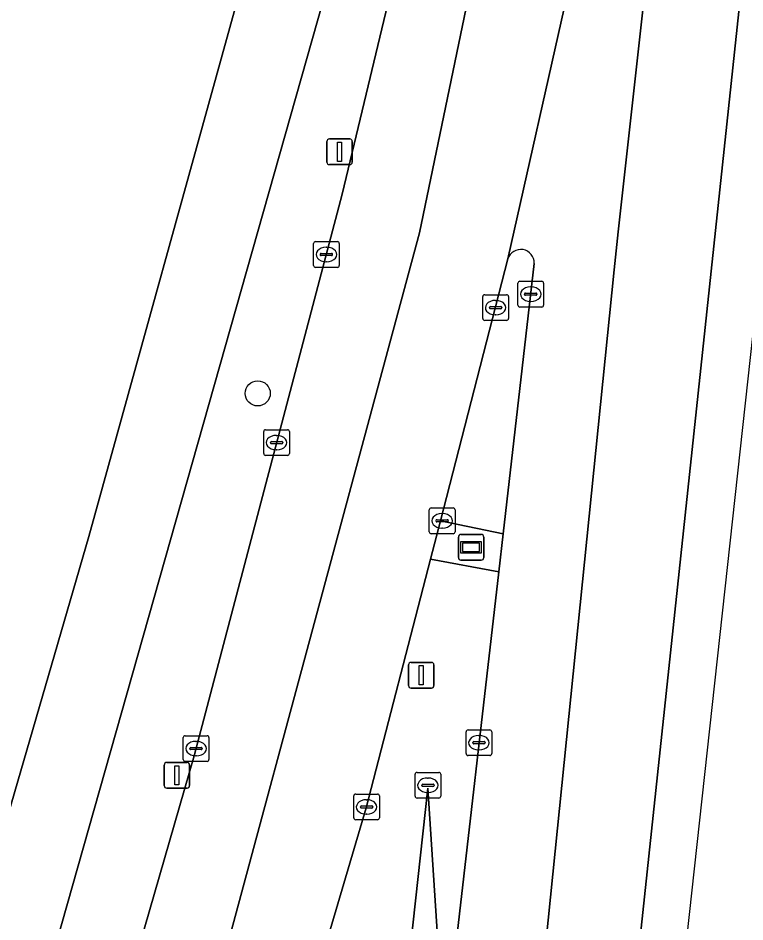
# Model space of a CAD drawing. Extents: x 161354 to 162026, y 386504 to 387460.
# Drawn here: x 161919.24 to 161947.52, y 386702.64 to 386737.81 of the extents above; entities that cross this region are included whole.
import ezdxf

# ---------------------------------------------------------------- set-up
doc = ezdxf.new("R2010")
doc.units = 0
for name, color, linetype in [('IMGEO_Berm_groen', 7, 'Continuous'), ('IMGEO_Boom', 7, 'Continuous'), ('IMGEO_Fietspad_gesloten', 7, 'Continuous'), ('IMGEO_Informatiebord', 7, 'Continuous'), ('IMGEO_Kolk', 7, 'Continuous'), ('IMGEO_Lichtmast', 7, 'Continuous'), ('IMGEO_Loofbos', 7, 'Continuous'), ('IMGEO_Rijbaan_regionaal_gesloten', 7, 'Continuous'), ('IMGEO_Rioolput', 7, 'Continuous'), ('IMGEO_Terreindeel_open', 7, 'Continuous'), ('IMGEO_Verkeersbordpaal', 7, 'Continuous'), ('IMGEO_Verkeerseiland_groen', 7, 'Continuous')]:
    doc.layers.add(name, color=color, linetype=linetype)

msp = doc.modelspace()

# ---------------------------------------------------------------- linework, layer by layer
at = {"layer": 'IMGEO_Berm_groen'}
for points in [[(161967.257, 387050.915), (161961.639, 387000), (161960.38, 386987.709), (161938.796, 386796.287), (161936.822, 386778.776), (161933.448, 386750), (161933.024, 386747.211), (161931.111, 386738.486), (161920.088, 386699.556), (161913.466, 386677.408), (161909.577, 386666.417)], [(161931.854, 386730.957), (161936.419, 386750), (161939.69, 386764.511), (161941.551, 386773.496), (161945.484, 386795.546), (161945.681, 386796.648), (161949.337, 386819.995), (161954.584, 386865.29), (161962.329, 386935.471), (161969.651, 387000), (161975.237, 387050.12)], [(161910.944, 386660.228), (161911.3, 386661.238), (161915.36, 386673.37), (161919.763, 386687.282), (161923.199, 386699.074), (161926.092, 386709.109), (161931.854, 386730.957)], [(161934.511, 386701.688), (161935.18, 386707.852), (161935.602, 386701.48), (161931.177, 386682.181), (161926.052, 386665.823), (161928.732, 386665.815), (161932.494, 386665.803), (161936.118, 386700.366), (161937.946, 386716.259), (161935.283, 386716.755), (161932.789, 386707.078), (161930.115, 386698.021), (161925.994, 386683.412), (161910.651, 386636.523), (161903.327, 386613.063)], [(161923.643, 386665.83), (161926.052, 386665.823), (161931.177, 386682.181), (161935.602, 386701.48), (161935.18, 386707.852), (161934.511, 386701.688), (161928.819, 386682.727), (161921.08, 386659.304), (161913.742, 386636.257), (161906.341, 386612.212)]]:
    msp.add_lwpolyline(points, dxfattribs=at)
at = {"layer": 'IMGEO_Boom'}
msp.add_circle((161928.563, 386723.207), 0.489, dxfattribs=at)
at = {"layer": 'IMGEO_Fietspad_gesloten'}
for points in [[(161958.492, 387000), (161935.661, 386796.635), (161932.945, 386772.439), (161930.197, 386750), (161930.041, 386748.73), (161927.704, 386738.292), (161921.99, 386717.644), (161913.777, 386689.388), (161908.62, 386672.885), (161903.78, 386658.264), (161898.226, 386641.486)], [(161893.216, 386615.601), (161906.984, 386659.234), (161909.577, 386666.417), (161913.466, 386677.408), (161920.088, 386699.556), (161931.111, 386738.486), (161933.024, 386747.211), (161933.448, 386750), (161936.822, 386778.776), (161938.796, 386796.287), (161960.38, 386987.709)]]:
    msp.add_lwpolyline(points, dxfattribs=at)
at = {"layer": 'IMGEO_Informatiebord'}
for p, q in [((161936.371, 386716.818), (161936.371, 386717.618)), ((161936.371, 386717.618), (161936.371, 386716.818)), ((161936.471, 386717.718), (161937.261, 386717.718)), ((161937.261, 386717.718), (161936.471, 386717.718)), ((161937.361, 386717.618), (161937.361, 386716.818)), ((161937.361, 386716.818), (161937.361, 386717.618)), ((161937.261, 386716.718), (161936.471, 386716.718)), ((161936.471, 386716.718), (161937.261, 386716.718))]:
    msp.add_line(p, q, dxfattribs=at)
for points in [[(161936.472, 386717.45), (161937.26, 386717.45), (161937.26, 386716.986), (161936.472, 386716.986), (161936.472, 386717.45)], [(161936.537, 386717.385), (161936.537, 386717.051), (161937.195, 386717.051), (161937.195, 386717.385), (161936.537, 386717.385)]]:
    msp.add_lwpolyline(points, dxfattribs=at)
for centre, start, end in [((161936.471, 386717.618), 90, 180), ((161936.471, 386717.618), 90, 180), ((161937.261, 386717.618), 0, 90), ((161937.261, 386717.618), 360, 90), ((161936.471, 386716.818), 180, 270), ((161936.471, 386716.818), 180, 270), ((161937.261, 386716.818), 270, 0), ((161937.261, 386716.818), 270, 0)]:
    msp.add_arc(centre, 0.1, start, end, dxfattribs=at)
at = {"layer": 'IMGEO_Kolk'}
for p, q in [((161930.734, 386728.185), (161930.734, 386729.037)), ((161930.809, 386729.111), (161931.661, 386729.111)), ((161931.735, 386729.037), (161931.735, 386728.185)), ((161931.036, 386728.654), (161931.434, 386728.654)), ((161931.222, 386728.891), (161931.247, 386728.891)), ((161930.993, 386728.605), (161930.993, 386728.617)), ((161931.431, 386728.568), (161931.033, 386728.568)), ((161931.245, 386728.331), (161931.22, 386728.331)), ((161931.477, 386728.617), (161931.477, 386728.605)), ((161931.661, 386728.111), (161930.809, 386728.111)), ((161938.687, 386726.641), (161938.687, 386727.493)), ((161938.762, 386727.567), (161939.614, 386727.567)), ((161939.175, 386727.347), (161939.2, 386727.347)), ((161939.688, 386727.493), (161939.688, 386726.641)), ((161937.321, 386726.119), (161937.321, 386726.971)), ((161937.396, 386727.045), (161938.248, 386727.045)), ((161938.322, 386726.971), (161938.322, 386726.119)), ((161938.946, 386727.061), (161938.946, 386727.073)), ((161939.384, 386727.024), (161938.986, 386727.024)), ((161938.989, 386727.11), (161939.387, 386727.11)), ((161939.43, 386727.073), (161939.43, 386727.061)), ((161937.58, 386726.539), (161937.58, 386726.551)), ((161937.623, 386726.588), (161938.021, 386726.588)), ((161937.809, 386726.825), (161937.834, 386726.825)), ((161938.064, 386726.551), (161938.064, 386726.539)), ((161939.614, 386726.567), (161938.762, 386726.567)), ((161939.198, 386726.787), (161939.173, 386726.787)), ((161938.018, 386726.502), (161937.62, 386726.502)), ((161937.832, 386726.265), (161937.807, 386726.265)), ((161938.248, 386726.045), (161937.396, 386726.045)), ((161928.796, 386720.866), (161928.796, 386721.718)), ((161928.871, 386721.792), (161929.723, 386721.792)), ((161929.797, 386721.718), (161929.797, 386720.866)), ((161929.055, 386721.286), (161929.055, 386721.298)), ((161929.098, 386721.335), (161929.496, 386721.335)), ((161929.284, 386721.572), (161929.309, 386721.572)), ((161929.539, 386721.298), (161929.539, 386721.286)), ((161929.493, 386721.249), (161929.095, 386721.249)), ((161929.307, 386721.012), (161929.282, 386721.012)), ((161929.723, 386720.792), (161928.871, 386720.792)), ((161935.24, 386717.822), (161935.24, 386718.674)), ((161935.315, 386718.748), (161936.167, 386718.748)), ((161935.728, 386718.528), (161935.753, 386718.528)), ((161936.241, 386718.674), (161936.241, 386717.822)), ((161935.499, 386718.242), (161935.499, 386718.254)), ((161935.937, 386718.205), (161935.539, 386718.205)), ((161935.542, 386718.291), (161935.94, 386718.291)), ((161935.983, 386718.254), (161935.983, 386718.242)), ((161935.751, 386717.968), (161935.726, 386717.968)), ((161936.167, 386717.748), (161935.315, 386717.748)), ((161936.672, 386709.189), (161936.672, 386710.041)), ((161936.747, 386710.115), (161937.599, 386710.115)), ((161937.673, 386710.041), (161937.673, 386709.189)), ((161925.663, 386708.961), (161925.663, 386709.813)), ((161925.738, 386709.887), (161926.59, 386709.887)), ((161926.151, 386709.667), (161926.176, 386709.667)), ((161926.664, 386709.813), (161926.664, 386708.961)), ((161937.16, 386709.895), (161937.185, 386709.895)), ((161925.922, 386709.381), (161925.922, 386709.393)), ((161926.36, 386709.344), (161925.962, 386709.344)), ((161925.965, 386709.43), (161926.363, 386709.43)), ((161926.406, 386709.393), (161926.406, 386709.381)), ((161936.931, 386709.609), (161936.931, 386709.621)), ((161937.369, 386709.572), (161936.971, 386709.572)), ((161936.974, 386709.658), (161937.372, 386709.658)), ((161937.183, 386709.335), (161937.158, 386709.335)), ((161937.415, 386709.621), (161937.415, 386709.609)), ((161926.174, 386709.107), (161926.149, 386709.107)), ((161937.599, 386709.115), (161936.747, 386709.115)), ((161926.59, 386708.887), (161925.738, 386708.887)), ((161932.375, 386707.616), (161933.227, 386707.616)), ((161932.3, 386706.69), (161932.3, 386707.542)), ((161932.788, 386707.396), (161932.813, 386707.396)), ((161933.301, 386707.542), (161933.301, 386706.69)), ((161932.559, 386707.11), (161932.559, 386707.122)), ((161932.997, 386707.073), (161932.599, 386707.073)), ((161932.602, 386707.159), (161933, 386707.159)), ((161933.043, 386707.122), (161933.043, 386707.11)), ((161933.227, 386706.616), (161932.375, 386706.616)), ((161932.811, 386706.836), (161932.786, 386706.836))]:
    msp.add_line(p, q, dxfattribs=at)
for points in [[(161930.734, 386728.185), (161930.734, 386729.037)], [(161930.809, 386729.111), (161931.661, 386729.111)], [(161931.735, 386729.037), (161931.735, 386728.185)], [(161931.661, 386728.111), (161930.809, 386728.111)], [(161938.687, 386726.641), (161938.687, 386727.493)], [(161938.762, 386727.567), (161939.614, 386727.567)], [(161939.688, 386727.493), (161939.688, 386726.641)], [(161937.321, 386726.119), (161937.321, 386726.971)], [(161937.396, 386727.045), (161938.248, 386727.045)], [(161938.322, 386726.971), (161938.322, 386726.119)], [(161939.614, 386726.567), (161938.762, 386726.567)], [(161938.248, 386726.045), (161937.396, 386726.045)], [(161928.796, 386720.866), (161928.796, 386721.718)], [(161928.871, 386721.792), (161929.723, 386721.792)], [(161929.797, 386721.718), (161929.797, 386720.866)], [(161929.723, 386720.792), (161928.871, 386720.792)], [(161935.24, 386717.822), (161935.24, 386718.674)], [(161935.315, 386718.748), (161936.167, 386718.748)], [(161936.241, 386718.674), (161936.241, 386717.822)], [(161936.167, 386717.748), (161935.315, 386717.748)], [(161936.672, 386709.189), (161936.672, 386710.041)], [(161936.747, 386710.115), (161937.599, 386710.115)], [(161937.673, 386710.041), (161937.673, 386709.189)], [(161925.663, 386708.961), (161925.663, 386709.813)], [(161925.738, 386709.887), (161926.59, 386709.887)], [(161926.664, 386709.813), (161926.664, 386708.961)], [(161937.599, 386709.115), (161936.747, 386709.115)], [(161926.59, 386708.887), (161925.738, 386708.887)], [(161932.375, 386707.616), (161933.227, 386707.616)], [(161932.3, 386706.69), (161932.3, 386707.542)], [(161933.301, 386707.542), (161933.301, 386706.69)], [(161933.227, 386706.616), (161932.375, 386706.616)]]:
    msp.add_lwpolyline(points, dxfattribs=at)
for centre, radius, start, end in [((161930.811, 386729.035), 0.0765, 91.552, 178.448), ((161930.811, 386729.035), 0.0765, 91.552, 178.448), ((161931.659, 386729.035), 0.0765, 1.552, 88.448), ((161931.659, 386729.035), 0.0765, 1.552, 88.448), ((161931.033, 386728.614), 0.0403, 85.8775, 175.7526), ((161931.438, 386728.616), 0.0386, 1.7309, 96.639), ((161931.03, 386728.604), 0.0366, 178.938, 274.7102), ((161931.434, 386728.611), 0.043, 264.8664, 352.4533), ((161930.811, 386728.187), 0.0765, 181.552, 268.448), ((161930.811, 386728.187), 0.0765, 181.552, 268.448), ((161931.659, 386728.187), 0.0765, 271.552, 358.448), ((161931.659, 386728.187), 0.0765, 271.552, 358.448), ((161938.764, 386727.491), 0.0765, 91.552, 178.448), ((161938.764, 386727.491), 0.0765, 91.552, 178.448), ((161939.612, 386727.491), 0.0765, 1.552, 88.448), ((161939.612, 386727.491), 0.0765, 1.552, 88.448), ((161937.398, 386726.969), 0.0765, 91.552, 178.448), ((161937.398, 386726.969), 0.0765, 91.552, 178.448), ((161938.246, 386726.969), 0.0765, 1.552, 88.448), ((161938.246, 386726.969), 0.0765, 1.552, 88.448), ((161938.986, 386727.07), 0.0403, 85.8775, 175.7526), ((161938.983, 386727.06), 0.0366, 178.938, 274.7102), ((161939.387, 386727.067), 0.043, 264.8664, 352.4533), ((161939.391, 386727.072), 0.0386, 1.7309, 96.639), ((161937.62, 386726.548), 0.0403, 85.8775, 175.7526), ((161938.025, 386726.55), 0.0386, 1.7309, 96.639), ((161938.764, 386726.643), 0.0765, 181.552, 268.448), ((161938.764, 386726.643), 0.0765, 181.552, 268.448), ((161939.612, 386726.643), 0.0765, 271.552, 358.448), ((161939.612, 386726.643), 0.0765, 271.552, 358.448), ((161937.617, 386726.538), 0.0366, 178.938, 274.7102), ((161938.021, 386726.545), 0.043, 264.8664, 352.4533), ((161937.398, 386726.121), 0.0765, 181.552, 268.448), ((161937.398, 386726.121), 0.0765, 181.552, 268.448), ((161938.246, 386726.121), 0.0765, 271.552, 358.448), ((161938.246, 386726.121), 0.0765, 271.552, 358.448), ((161928.873, 386721.716), 0.0765, 91.552, 178.448), ((161928.873, 386721.716), 0.0765, 91.552, 178.448), ((161929.721, 386721.716), 0.0765, 1.552, 88.448), ((161929.721, 386721.716), 0.0765, 1.552, 88.448), ((161929.095, 386721.295), 0.0403, 85.8775, 175.7526), ((161929.092, 386721.285), 0.0366, 178.938, 274.7102), ((161929.496, 386721.292), 0.043, 264.8664, 352.4533), ((161929.5, 386721.297), 0.0386, 1.7309, 96.639), ((161928.873, 386720.868), 0.0765, 181.552, 268.448), ((161928.873, 386720.868), 0.0765, 181.552, 268.448), ((161929.721, 386720.868), 0.0765, 271.552, 358.448), ((161929.721, 386720.868), 0.0765, 271.552, 358.448), ((161935.317, 386718.672), 0.0765, 91.552, 178.448), ((161935.317, 386718.672), 0.0765, 91.552, 178.448), ((161936.165, 386718.672), 0.0765, 1.552, 88.448), ((161936.165, 386718.672), 0.0765, 1.552, 88.448), ((161935.539, 386718.251), 0.0403, 85.8775, 175.7526), ((161935.536, 386718.241), 0.0366, 178.938, 274.7102), ((161935.94, 386718.248), 0.043, 264.8664, 352.4533), ((161935.944, 386718.253), 0.0386, 1.7309, 96.639), ((161935.317, 386717.824), 0.0765, 181.552, 268.448), ((161935.317, 386717.824), 0.0765, 181.552, 268.448), ((161936.165, 386717.824), 0.0765, 271.552, 358.448), ((161936.165, 386717.824), 0.0765, 271.552, 358.448), ((161936.749, 386710.039), 0.0765, 91.552, 178.448), ((161936.749, 386710.039), 0.0765, 91.552, 178.448), ((161937.597, 386710.039), 0.0765, 1.552, 88.448), ((161937.597, 386710.039), 0.0765, 1.552, 88.448), ((161925.74, 386709.811), 0.0765, 91.552, 178.448), ((161925.74, 386709.811), 0.0765, 91.552, 178.448), ((161926.588, 386709.811), 0.0765, 1.552, 88.448), ((161926.588, 386709.811), 0.0765, 1.552, 88.448), ((161925.962, 386709.39), 0.0403, 85.8775, 175.7526), ((161925.959, 386709.38), 0.0366, 178.938, 274.7102), ((161926.363, 386709.387), 0.043, 264.8664, 352.4533), ((161926.367, 386709.392), 0.0386, 1.7309, 96.639), ((161936.971, 386709.618), 0.0403, 85.8775, 175.7526), ((161936.968, 386709.608), 0.0366, 178.938, 274.7102), ((161937.372, 386709.615), 0.043, 264.8664, 352.4533), ((161937.376, 386709.62), 0.0386, 1.7309, 96.639), ((161925.74, 386708.963), 0.0765, 181.552, 268.448), ((161925.74, 386708.963), 0.0765, 181.552, 268.448), ((161926.588, 386708.963), 0.0765, 271.552, 358.448), ((161926.588, 386708.963), 0.0765, 271.552, 358.448), ((161936.749, 386709.191), 0.0765, 181.552, 268.448), ((161936.749, 386709.191), 0.0765, 181.552, 268.448), ((161937.597, 386709.191), 0.0765, 271.552, 358.448), ((161937.597, 386709.191), 0.0765, 271.552, 358.448), ((161932.377, 386707.54), 0.0765, 91.552, 178.448), ((161932.377, 386707.54), 0.0765, 91.552, 178.448), ((161933.225, 386707.54), 0.0765, 1.552, 88.448), ((161933.225, 386707.54), 0.0765, 1.552, 88.448), ((161932.599, 386707.119), 0.0403, 85.8775, 175.7526), ((161932.596, 386707.109), 0.0366, 178.938, 274.7102), ((161933, 386707.116), 0.043, 264.8664, 352.4533), ((161933.004, 386707.121), 0.0386, 1.7309, 96.639), ((161932.377, 386706.692), 0.0765, 181.552, 268.448), ((161932.377, 386706.692), 0.0765, 181.552, 268.448), ((161933.225, 386706.692), 0.0765, 271.552, 358.448), ((161933.225, 386706.692), 0.0765, 271.552, 358.448)]:
    msp.add_arc(centre, radius, start, end, dxfattribs=at)
for centre, major_axis, ratio, start_param, end_param in [((161931.221, 386728.611), (-0.387, 0.002), 0.722429, 4.712389, 7.853982), ((161931.246, 386728.611), (-0.39, 0.002), 0.717154, 1.570796, 4.712389), ((161939.174, 386727.067), (-0.387, 0.002), 0.722429, 4.712389, 7.853982), ((161939.199, 386727.067), (-0.39, 0.002), 0.717154, 1.570796, 4.712389), ((161937.808, 386726.545), (-0.387, 0.002), 0.722429, 4.712389, 7.853982), ((161937.833, 386726.545), (-0.39, 0.002), 0.717154, 1.570796, 4.712389), ((161929.283, 386721.292), (-0.387, 0.002), 0.722429, 4.712389, 7.853982), ((161929.308, 386721.292), (-0.39, 0.002), 0.717154, 1.570796, 4.712389), ((161935.727, 386718.248), (-0.387, 0.002), 0.722429, 4.712389, 7.853982), ((161935.752, 386718.248), (-0.39, 0.002), 0.717154, 1.570796, 4.712389), ((161926.15, 386709.387), (-0.387, 0.002), 0.722429, 4.712389, 7.853982), ((161926.175, 386709.387), (-0.39, 0.002), 0.717154, 1.570796, 4.712389), ((161937.159, 386709.615), (-0.387, 0.002), 0.722429, 4.712389, 7.853982), ((161937.184, 386709.615), (-0.39, 0.002), 0.717154, 1.570796, 4.712389), ((161932.787, 386707.116), (-0.387, 0.002), 0.722429, 4.712389, 7.853982), ((161932.812, 386707.116), (-0.39, 0.002), 0.717154, 1.570796, 4.712389)]:
    msp.add_ellipse(centre, major_axis=major_axis, ratio=ratio, start_param=start_param, end_param=end_param, dxfattribs=at)
at = {"layer": 'IMGEO_Lichtmast'}
for p, q in [((161931.252, 386732.208), (161931.252, 386733.008)), ((161931.252, 386733.008), (161931.252, 386732.208)), ((161931.352, 386733.108), (161932.142, 386733.108)), ((161932.142, 386733.108), (161931.352, 386733.108)), ((161932.242, 386733.008), (161932.242, 386732.208)), ((161932.242, 386732.208), (161932.242, 386733.008)), ((161932.142, 386732.108), (161931.352, 386732.108)), ((161931.352, 386732.108), (161932.142, 386732.108)), ((161924.922, 386707.946), (161924.922, 386708.746)), ((161924.922, 386708.746), (161924.922, 386707.946)), ((161925.022, 386708.846), (161925.812, 386708.846)), ((161925.812, 386708.846), (161925.022, 386708.846)), ((161925.912, 386708.746), (161925.912, 386707.946)), ((161925.912, 386707.946), (161925.912, 386708.746)), ((161925.812, 386707.846), (161925.022, 386707.846)), ((161925.022, 386707.846), (161925.812, 386707.846))]:
    msp.add_line(p, q, dxfattribs=at)
for points in [[(161931.672, 386732.983), (161931.822, 386732.983), (161931.822, 386732.233), (161931.672, 386732.233), (161931.672, 386732.983)], [(161925.342, 386708.721), (161925.492, 386708.721), (161925.492, 386707.971), (161925.342, 386707.971), (161925.342, 386708.721)]]:
    msp.add_lwpolyline(points, dxfattribs=at)
for centre, start, end in [((161931.352, 386733.008), 90, 180), ((161931.352, 386733.008), 90, 180), ((161932.142, 386733.008), 0, 90), ((161932.142, 386733.008), 360, 90), ((161931.352, 386732.208), 180, 270), ((161931.352, 386732.208), 180, 270), ((161932.142, 386732.208), 270, 0), ((161932.142, 386732.208), 270, 0), ((161925.022, 386708.746), 90, 180), ((161925.022, 386708.746), 90, 180), ((161925.812, 386708.746), 0, 90), ((161925.812, 386708.746), 360, 90), ((161925.022, 386707.946), 180, 270), ((161925.022, 386707.946), 180, 270), ((161925.812, 386707.946), 270, 0), ((161925.812, 386707.946), 270, 0)]:
    msp.add_arc(centre, 0.1, start, end, dxfattribs=at)
at = {"layer": 'IMGEO_Loofbos'}
msp.add_lwpolyline([(161913.776, 386748.036), (161911.767, 386689.472), (161913.777, 386689.388), (161921.99, 386717.644), (161927.704, 386738.292), (161930.041, 386748.73), (161930.197, 386750), (161932.945, 386772.439), (161935.661, 386796.635), (161958.492, 387000)], dxfattribs=at)
at = {"layer": 'IMGEO_Rijbaan_regionaal_gesloten'}
for points in [[(161953.318, 386794.679), (161962.379, 386873.244), (161976.049, 386997.238), (161981.984, 387049.448), (161978.469, 387049.798), (161974.354, 387011.236), (161973.137, 387000.209), (161967.661, 386954.866), (161949.872, 386795.06), (161946.557, 386765.215), (161942.589, 386729.489), (161942.439, 386728.019), (161926.424, 386570.316), (161923.246, 386535.823), (161922.934, 386532.145), (161926.119, 386532.024), (161929.934, 386573.912), (161932.687, 386601.55), (161933.498, 386609.431), (161933.982, 386612.625), (161940.783, 386677.087)], [(161928.749, 386531.924), (161935.094, 386600.16), (161938.388, 386635.586), (161940.62, 386659.585), (161959.612, 386832.977), (161983.673, 387049.28), (161981.984, 387049.448), (161976.049, 386997.238), (161962.379, 386873.244), (161953.318, 386794.679), (161940.783, 386677.087), (161933.982, 386612.625), (161933.498, 386609.431), (161932.687, 386601.55), (161929.934, 386573.912), (161926.119, 386532.024)]]:
    msp.add_lwpolyline(points, close=True, dxfattribs=at)
for points in [[(161906.922, 386636.787), (161912.122, 386652.517), (161914.701, 386660.321), (161923.527, 386687.454), (161934.86, 386729.457), (161942.619, 386766.855), (161946.236, 386795.463), (161945.484, 386795.546), (161941.551, 386773.496), (161939.69, 386764.511), (161936.419, 386750), (161931.854, 386730.957), (161926.092, 386709.109), (161923.199, 386699.074), (161919.763, 386687.282), (161915.36, 386673.37), (161911.3, 386661.238), (161910.944, 386660.228), (161908.3, 386652.279), (161908.177, 386652.077), (161899.719, 386626.02)], [(161938.296, 386728.443), (161945.257, 386759.429), (161946.557, 386765.215), (161949.872, 386795.06), (161949.151, 386795.14), (161946.236, 386795.463), (161942.619, 386766.855), (161934.86, 386729.457), (161923.527, 386687.454), (161914.701, 386660.321), (161912.122, 386652.517), (161906.922, 386636.787)], [(161942.439, 386728.019), (161942.589, 386729.489), (161946.557, 386765.215), (161945.257, 386759.429), (161938.296, 386728.443)], [(161903.327, 386613.063), (161910.651, 386636.523), (161925.994, 386683.412), (161930.115, 386698.021), (161932.789, 386707.078), (161935.283, 386716.755), (161935.67, 386718.254), (161938.296, 386728.443)], [(161939.327, 386728.264), (161938.117, 386717.747), (161937.946, 386716.259), (161936.118, 386700.366), (161932.494, 386665.803), (161928.621, 386628.856), (161921.651, 386557.858), (161919.659, 386536.352), (161919.282, 386532.283), (161922.934, 386532.145), (161923.246, 386535.823), (161926.424, 386570.316), (161942.439, 386728.019)]]:
    msp.add_lwpolyline(points, dxfattribs=at)
msp.add_arc((161938.799, 386728.279), 0.529, 358.3561, 161.9451, dxfattribs=at)
at = {"layer": 'IMGEO_Rioolput'}
for p, q in [((161934.687, 386707.534), (161934.687, 386708.386)), ((161934.762, 386708.46), (161935.614, 386708.46)), ((161935.688, 386708.386), (161935.688, 386707.534)), ((161934.946, 386707.954), (161934.946, 386707.966)), ((161935.384, 386707.917), (161934.986, 386707.917)), ((161934.989, 386708.003), (161935.387, 386708.003)), ((161935.175, 386708.24), (161935.2, 386708.24)), ((161935.43, 386707.966), (161935.43, 386707.954)), ((161935.198, 386707.68), (161935.173, 386707.68)), ((161935.614, 386707.46), (161934.762, 386707.46))]:
    msp.add_line(p, q, dxfattribs=at)
for points in [[(161934.687, 386707.534), (161934.687, 386708.386)], [(161934.762, 386708.46), (161935.614, 386708.46)], [(161935.688, 386708.386), (161935.688, 386707.534)], [(161935.614, 386707.46), (161934.762, 386707.46)]]:
    msp.add_lwpolyline(points, dxfattribs=at)
for centre, radius, start, end in [((161934.764, 386708.384), 0.0765, 91.552, 178.448), ((161934.764, 386708.384), 0.0765, 91.552, 178.448), ((161935.612, 386708.384), 0.0765, 1.552, 88.448), ((161935.612, 386708.384), 0.0765, 1.552, 88.448), ((161934.986, 386707.963), 0.0403, 85.8775, 175.7526), ((161934.983, 386707.953), 0.0366, 178.938, 274.7102), ((161935.387, 386707.96), 0.043, 264.8664, 352.4533), ((161935.391, 386707.965), 0.0386, 1.7309, 96.639), ((161934.764, 386707.536), 0.0765, 181.552, 268.448), ((161934.764, 386707.536), 0.0765, 181.552, 268.448), ((161935.612, 386707.536), 0.0765, 271.552, 358.448), ((161935.612, 386707.536), 0.0765, 271.552, 358.448)]:
    msp.add_arc(centre, radius, start, end, dxfattribs=at)
for centre, major_axis, ratio, start_param, end_param in [((161935.174, 386707.96), (-0.387, 0.002), 0.722429, 4.712389, 7.853982), ((161935.199, 386707.96), (-0.39, 0.002), 0.717154, 1.570796, 4.712389)]:
    msp.add_ellipse(centre, major_axis=major_axis, ratio=ratio, start_param=start_param, end_param=end_param, dxfattribs=at)
at = {"layer": 'IMGEO_Terreindeel_open'}
msp.add_lwpolyline([(161935.283, 386716.755), (161937.946, 386716.259), (161938.117, 386717.747), (161935.67, 386718.254)], close=True, dxfattribs=at)
at = {"layer": 'IMGEO_Verkeersbordpaal'}
for p, q in [((161934.432, 386711.839), (161934.432, 386712.639)), ((161934.432, 386712.639), (161934.432, 386711.839)), ((161934.532, 386712.739), (161935.322, 386712.739)), ((161935.322, 386712.739), (161934.532, 386712.739)), ((161935.422, 386712.639), (161935.422, 386711.839)), ((161935.422, 386711.839), (161935.422, 386712.639)), ((161935.322, 386711.739), (161934.532, 386711.739)), ((161934.532, 386711.739), (161935.322, 386711.739))]:
    msp.add_line(p, q, dxfattribs=at)
msp.add_lwpolyline([(161934.852, 386712.614), (161935.002, 386712.614), (161935.002, 386711.864), (161934.852, 386711.864), (161934.852, 386712.614)], dxfattribs=at)
for centre, start, end in [((161934.532, 386712.639), 90, 180), ((161934.532, 386712.639), 90, 180), ((161935.322, 386712.639), 0, 90), ((161935.322, 386712.639), 360, 90), ((161934.532, 386711.839), 180, 270), ((161934.532, 386711.839), 180, 270), ((161935.322, 386711.839), 270, 0), ((161935.322, 386711.839), 270, 0)]:
    msp.add_arc(centre, 0.1, start, end, dxfattribs=at)
at = {"layer": 'IMGEO_Verkeerseiland_groen'}
msp.add_lwpolyline([(161938.296, 386728.443), (161935.67, 386718.254), (161938.117, 386717.747), (161939.327, 386728.264)], dxfattribs=at)
msp.add_arc((161938.799, 386728.279), 0.529, 358.3561, 161.9451, dxfattribs=at)

doc.saveas('drawing.dxf')
